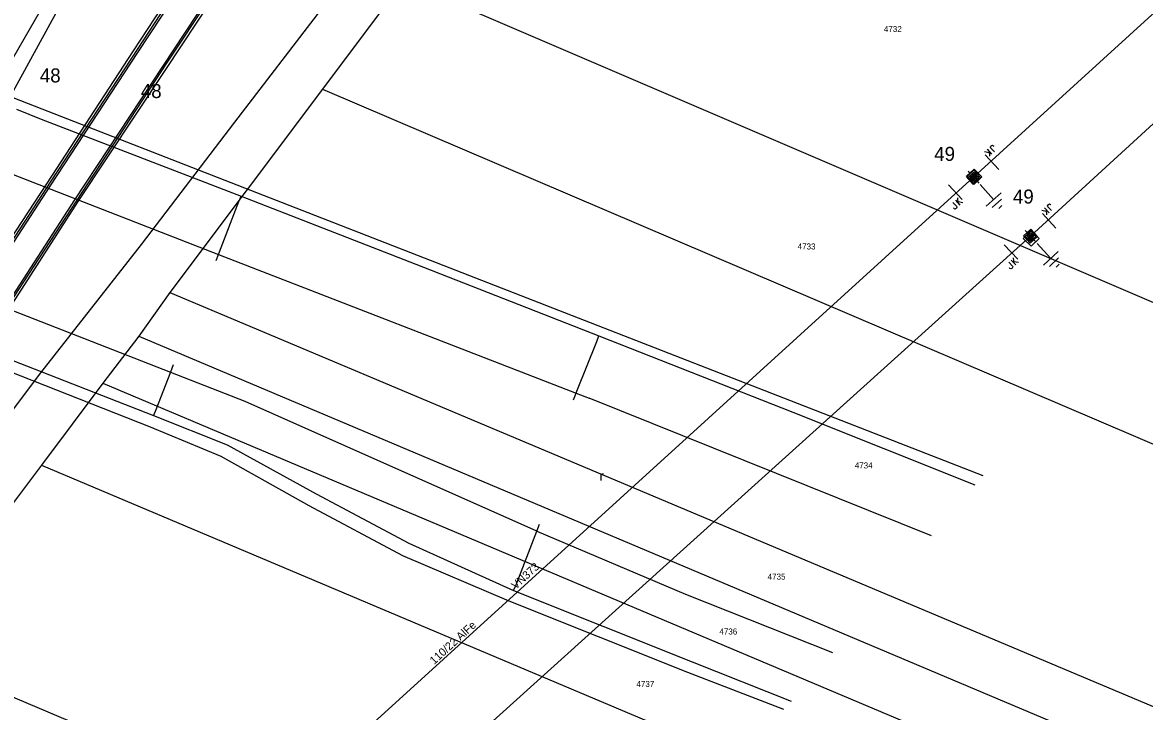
# Model space of a CAD drawing. Extents: x -540150 to -533593, y -1185082 to -1180066.
# Drawn here: x -535913.7 to -535773.5, y -1182469.1 to -1182383 of the extents above; entities that cross this region are included whole.
import ezdxf

# ---------------------------------------------------------------- set-up
doc = ezdxf.new("R2010")
doc.units = 0
for name, color, linetype in [('KN_HRAN_PARCEL', 7, 'Continuous'), ('KN_PARC_Č', 7, 'Continuous'), ('Vrstva 1', 7, 'Continuous'), ('Vrstva 10', 7, 'Continuous'), ('Vrstva 13', 7, 'Continuous'), ('Vrstva 14', 7, 'Continuous'), ('Vrstva 15', 7, 'Continuous'), ('Vrstva 18', 7, 'Continuous'), ('Vrstva 2', 7, 'Continuous'), ('Vrstva 25', 7, 'Continuous'), ('Vrstva 3', 7, 'Continuous'), ('Vrstva 36', 7, 'Continuous'), ('Vrstva 7', 7, 'Continuous'), ('Vrstva 9', 7, 'Continuous')]:
    doc.layers.add(name, color=color, linetype=linetype)

# ---------------------------------------------------------------- blocks, each defined once
blk = doc.blocks.new('VN840')
at = {"layer": 'Vrstva 15'}
for points in [[(-0.01, 1.41), (-0.01, -1.09)], [(-1.51, -1.24), (-1.51, -1.15)], [(-1.48, -1.35), (-1.51, -1.24)], [(-1.33, -1.42), (-1.48, -1.35)], [(-1.13, -1.35), (-1.27, -1.42)], [(-1.09, -1.24), (-1.13, -1.35)], [(-1.09, -0.59), (-1.09, -1.24)], [(-0.68, -0.59), (-0.68, -1.42)], [(-0.68, -1.11), (-0.27, -0.59)], [(-0.54, -0.94), (-0.2, -1.42)], [(-1.27, -1.42), (-1.33, -1.42)]]:
    blk.add_lwpolyline(points, dxfattribs=at)
blk = doc.blocks.new('VN810')
at = {"layer": 'Vrstva 14'}
for points in [[(0, -1.25), (0, -3.75)], [(1.25, -3.75), (-1.25, -3.75)], [(0.77, -4.37), (-0.8, -4.37)], [(0, -5), (-0.25, -5)], [(0.27, -5), (0, -5)]]:
    blk.add_lwpolyline(points, dxfattribs=at)
blk = doc.blocks.new('VN470')
at = {"layer": 'Vrstva 2'}
for points in [[(-1.23, 1.22), (1.23, 1.22)], [(-1.23, -1.23), (-1.23, 1.22)], [(-0.92, 0.9), (0.92, 0.9)], [(-0.92, -0.95), (-0.92, 0.9)], [(-0.61, 0.61), (0.61, 0.61)], [(-0.61, -0.62), (-0.61, 0.61)], [(-0.31, -0.27), (-0.31, 0.34)], [(-0.31, 0.34), (0.31, 0.34)], [(0, 1.22), (0, 1.97)], [(0.31, 0.34), (0.31, -0.27)], [(0.61, 0.61), (0.61, -0.62)], [(0.92, 0.9), (0.92, -0.95)], [(1.23, 1.22), (1.23, -1.23)], [(1.23, -1.23), (-1.23, -1.23)], [(0.92, -0.95), (-0.92, -0.95)], [(0.61, -0.62), (-0.61, -0.62)], [(0.31, -0.27), (-0.31, -0.27)], [(0, -1.23), (0, -1.98)]]:
    blk.add_lwpolyline(points, dxfattribs=at)

msp = doc.modelspace()

# ---------------------------------------------------------------- linework, layer by layer
at = {"layer": 'KN_HRAN_PARCEL'}
for p, q in [((-535866.11, -1182377.85), (-535876.25, -1182391.4)), ((-535866.11, -1182377.85), (-535765.23, -1182421.11)), ((-535876.25, -1182391.4), (-535895.3, -1182416.79)), ((-535876.25, -1182391.4), (-535740, -1182449.57)), ((-535895.3, -1182416.79), (-535899.18, -1182422.24)), ((-535895.3, -1182416.79), (-535747.61, -1182478.97)), ((-535899.18, -1182422.24), (-535903.67, -1182428.11)), ((-535899.18, -1182422.24), (-535749.42, -1182485.44)), ((-535903.67, -1182428.11), (-535911.32, -1182438.35)), ((-535903.67, -1182428.11), (-535751.21, -1182492.46)), ((-535911.32, -1182438.35), (-535928.75, -1182461.47)), ((-535911.32, -1182438.35), (-535754.36, -1182504.64)), ((-535928.75, -1182461.47), (-535761.41, -1182532.24))]:
    msp.add_line(p, q, dxfattribs=at)
at = {"layer": 'Vrstva 1'}
for points in [[(-535333.02, -1181707.83), (-535332.53, -1181735.45), (-535362.49, -1181817.72), (-535394.17, -1181900.49), (-535426.42, -1181985.39), (-535455.77, -1182060.9), (-535484.74, -1182136.41), (-535558.6, -1182202.84), (-535640.84, -1182277.72), (-535712.99, -1182341.23), (-535787.77, -1182409.75), (-535866.42, -1182480.66), (-535946.04, -1182553), (-536025.29, -1182625.41), (-536105.74, -1182698.42), (-536184.99, -1182770.53), (-536271.13, -1182849), (-536335.76, -1182908.24), (-536401.72, -1182968.91), (-536461.29, -1183023.6), (-536493.81, -1183052.39)], [(-535872.16, -1182472.66), (-535794.87, -1182402.38), (-535723.86, -1182337.71), (-535647.76, -1182268.72)]]:
    msp.add_lwpolyline(points, dxfattribs=at)
at = {"layer": 'Vrstva 10'}
for p, q in [((-535888.4, -1182370.11), (-535899.33, -1182386.78)), ((-535896.2, -1182388.53), (-535885.08, -1182371.69)), ((-535899.33, -1182386.78), (-535910.2, -1182403.36)), ((-535907.18, -1182405.2), (-535896.2, -1182388.53)), ((-535910.2, -1182403.36), (-535921.21, -1182420.24)), ((-535918.12, -1182422), (-535907.18, -1182405.2))]:
    msp.add_line(p, q, dxfattribs=at)
at = {"layer": 'Vrstva 14'}
for p, q in [((-535899.84, -1182386.58), (-535888.86, -1182369.86)), ((-535884.57, -1182371.8), (-535895.83, -1182388.91)), ((-535910.9, -1182380.53), (-535920.92, -1182397.85)), ((-535909.35, -1182381.51), (-535918.99, -1182399.09)), ((-535887.19, -1182395.51), (-535876.33, -1182381.35)), ((-535910.66, -1182403.19), (-535899.84, -1182386.58)), ((-535895.83, -1182388.91), (-535906.78, -1182405.42)), ((-535914.48, -1182393.87), (-535911.4, -1182395.13)), ((-535911.4, -1182395.13), (-535886.41, -1182404.73)), ((-535898.84, -1182410.79), (-535887.19, -1182395.51)), ((-535921.77, -1182420.13), (-535910.66, -1182403.19)), ((-535906.78, -1182405.42), (-535917.66, -1182422.29)), ((-535886.41, -1182404.73), (-535864.57, -1182413.26)), ((-535911.43, -1182426.84), (-535898.84, -1182410.79)), ((-535889.52, -1182412.77), (-535889.23, -1182412.03)), ((-535889.23, -1182412.03), (-535889.11, -1182411.72)), ((-535864.57, -1182413.26), (-535841.69, -1182422.21)), ((-535922.15, -1182422.45), (-535897.33, -1182432.14)), ((-535841.69, -1182422.21), (-535817.48, -1182431.72)), ((-535897.74, -1182433.62), (-535925.76, -1182422.58)), ((-535894.87, -1182425.83), (-535895.22, -1182426.73)), ((-535923.25, -1182442.52), (-535911.43, -1182426.84)), ((-535844.88, -1182430.19), (-535844.55, -1182429.36)), ((-535844.55, -1182429.36), (-535844.45, -1182429.13)), ((-535885.95, -1182430.35), (-535849.5, -1182446.58)), ((-535897.33, -1182432.14), (-535888.15, -1182435.82)), ((-535817.48, -1182431.72), (-535794.71, -1182440.81)), ((-535888.88, -1182437.27), (-535897.74, -1182433.62)), ((-535888.15, -1182435.82), (-535877.04, -1182441.94)), ((-535877.9, -1182443.44), (-535888.88, -1182437.27)), ((-535877.04, -1182441.94), (-535865.44, -1182448.09)), ((-535866.18, -1182449.69), (-535877.9, -1182443.44)), ((-535849.45, -1182446.6), (-535849.12, -1182445.74)), ((-535865.44, -1182448.09), (-535852.35, -1182454.01)), ((-535852.9, -1182455.35), (-535866.18, -1182449.69)), ((-535852.35, -1182454.01), (-535830.02, -1182462.92)), ((-535830.87, -1182454.48), (-535812.5, -1182461.75)), ((-535830.57, -1182464.25), (-535852.9, -1182455.35)), ((-535830.02, -1182462.92), (-535817.66, -1182467.83)), ((-535818.58, -1182468.91), (-535830.57, -1182464.25))]:
    msp.add_line(p, q, dxfattribs=at)
for points in [[(-535934.64, -1182384.73), (-535912.99, -1182393.16)], [(-535912.99, -1182393.16), (-535885.23, -1182403.98)], [(-535917.39, -1182401.1), (-535889.23, -1182412.03), (-535844.55, -1182429.36), (-535842.91, -1182429.99)], [(-535885.23, -1182403.98), (-535793.73, -1182439.65)], [(-535889.11, -1182411.72), (-535886.68, -1182405.43), (-535886.41, -1182404.73)], [(-535923.09, -1182415.87), (-535895.22, -1182426.73), (-535885.95, -1182430.35)], [(-535844.45, -1182429.13), (-535841.96, -1182422.91), (-535841.69, -1182422.21)], [(-535895.22, -1182426.73), (-535897.06, -1182431.45), (-535897.33, -1182432.14)], [(-535800.14, -1182447.2), (-535842.91, -1182429.99)], [(-535852.35, -1182454.01), (-535852.05, -1182453.32), (-535849.45, -1182446.6)], [(-535849.5, -1182446.58), (-535849.45, -1182446.6), (-535830.87, -1182454.48)]]:
    msp.add_lwpolyline(points, dxfattribs=at)
at = {"layer": 'Vrstva 25'}
for points in [[(-535795.17, -1182402.3), (-535794.83, -1182402.66), (-535794.47, -1182402.31), (-535794.81, -1182401.95)], [(-535795.1, -1182402.3), (-535794.83, -1182402.59), (-535794.54, -1182402.31), (-535794.82, -1182402.02)], [(-535795.03, -1182402.3), (-535794.82, -1182402.52), (-535794.61, -1182402.31), (-535794.82, -1182402.09)], [(-535794.96, -1182402.3), (-535794.82, -1182402.45), (-535794.68, -1182402.31), (-535794.82, -1182402.16)], [(-535794.89, -1182402.3), (-535794.82, -1182402.38), (-535794.75, -1182402.31), (-535794.82, -1182402.23)], [(-535787.92, -1182410.31), (-535787.42, -1182410.31), (-535787.42, -1182409.81), (-535787.92, -1182409.81)], [(-535787.87, -1182410.26), (-535787.47, -1182410.26), (-535787.47, -1182409.86), (-535787.87, -1182409.86)], [(-535787.82, -1182410.21), (-535787.52, -1182410.21), (-535787.52, -1182409.91), (-535787.82, -1182409.91)], [(-535787.77, -1182410.16), (-535787.57, -1182410.16), (-535787.57, -1182409.96), (-535787.77, -1182409.96)], [(-535787.72, -1182410.11), (-535787.62, -1182410.11), (-535787.62, -1182410.01), (-535787.72, -1182410.01)]]:
    msp.add_lwpolyline(points, close=True, dxfattribs=at)
at = {"layer": 'Vrstva 7'}
for points in [[(-535794.81, -1182401.38), (-535793.84, -1182402.33), (-535794.83, -1182403.29), (-535795.76, -1182402.27), (-535794.81, -1182401.38)], [(-535787.67, -1182409), (-535786.69, -1182410.06), (-535787.67, -1182410.99), (-535788.68, -1182410.04), (-535787.67, -1182409)]]:
    msp.add_lwpolyline(points, dxfattribs=at)
at = {"layer": 'Vrstva 9'}
for p, q in [((-535888.37, -1182369.49), (-535899.31, -1182386.28)), ((-535895.67, -1182388.15), (-535884.1, -1182370.65)), ((-535899.31, -1182386.28), (-535910.16, -1182402.88)), ((-535906.25, -1182404.28), (-535895.67, -1182388.15)), ((-535910.16, -1182402.88), (-535921.16, -1182419.71)), ((-535917.72, -1182421.82), (-535906.25, -1182404.28))]:
    msp.add_line(p, q, dxfattribs=at)

# ---------------------------------------------------------------- block references
at = {"layer": 'Vrstva 13', "xscale": 0.49999999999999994}
for p, yscale, rotation in [((-535794.87, -1182402.38), 0.5000000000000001, 42.32633901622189), ((-535787.77, -1182409.75), 0.5, 43.137561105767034)]:
    msp.add_blockref('VN470', p, dxfattribs=dict(at, yscale=yscale, rotation=rotation))
at = {"layer": 'Vrstva 15'}
for p, rotation in [((-535794.87, -1182402.38), 41.84299170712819), ((-535787.76, -1182409.75), 42.333600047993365)]:
    msp.add_blockref('VN810', p, dxfattribs=dict(at, rotation=rotation))
at = {"layer": 'Vrstva 18'}
for p, rotation in [((-535792.69, -1182400.39), -137.67366108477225), ((-535797.04, -1182404.36), 42.281988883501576), ((-535785.55, -1182407.72), -137.49868050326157), ((-535790.08, -1182411.84), 43.137561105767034)]:
    msp.add_blockref('VN840', p, dxfattribs=dict(at, rotation=rotation))

# ---------------------------------------------------------------- texts
at = {"layer": 'KN_PARC_Č'}
for s, p in [('4732', (-535806.08, -1182384.24)), ('4733', (-535816.86, -1182411.41)), ('4734', (-535809.72, -1182438.77)), ('4735', (-535820.61, -1182452.66)), ('4736', (-535826.64, -1182459.52)), ('4737', (-535837, -1182466.07))]:
    msp.add_text(s, height=0.75, dxfattribs=at).set_placement(p)
at = {"layer": 'Vrstva 14'}
for s, p in [('48', (-535911.55, -1182390.54)), ('48', (-535898.93, -1182392.49)), ('49', (-535799.8, -1182400.34)), ('49', (-535789.96, -1182405.67))]:
    msp.add_text(s, height=1.75, dxfattribs=at).set_placement(p)
at = {"layer": 'Vrstva 2'}
msp.add_text('110/22 AlFe', height=1, rotation=42.282, dxfattribs=at).set_placement((-535862.28, -1182463.33))
at = {"layer": 'Vrstva 3'}
msp.add_text('VN373', height=1, rotation=42.282, dxfattribs=at).set_placement((-535852.08, -1182453.94))
at = {"layer": 'Vrstva 36'}
msp.add_text('r', height=1.2, dxfattribs=at).set_placement((-535841.62, -1182440.3))

doc.saveas('drawing.dxf')
